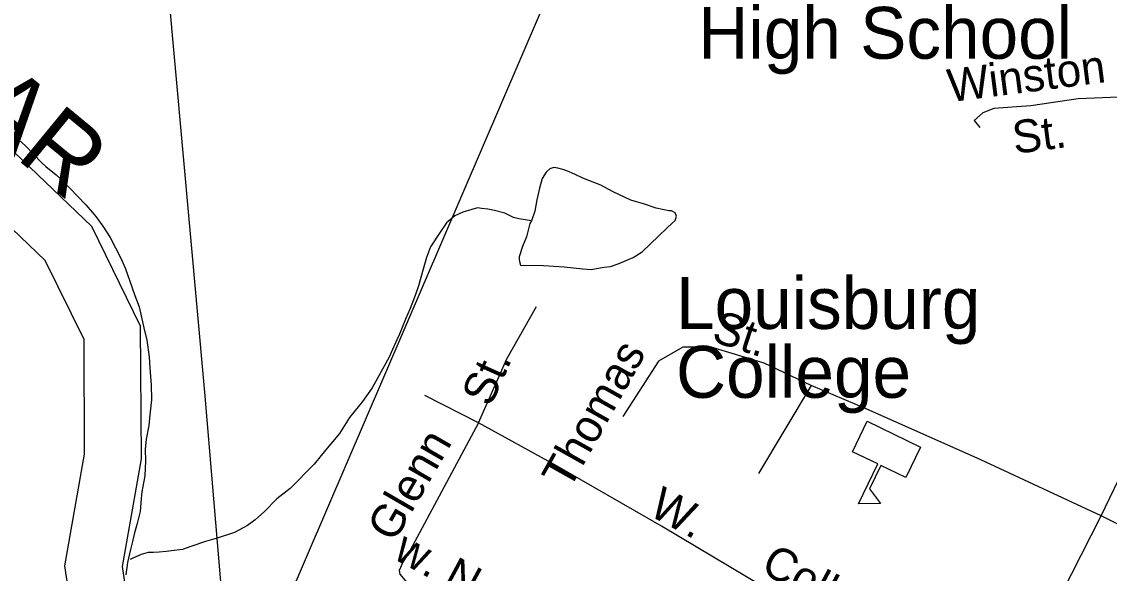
# Model space of a CAD drawing. Extents: x 2126262 to 2293712, y 749403 to 919119.
# Drawn here: x 2204624 to 2207771, y 857692 to 859287 of the extents above; entities that cross this region are included whole.
import ezdxf

# ---------------------------------------------------------------- set-up
doc = ezdxf.new("R2010")
doc.units = 0
for name, color, linetype in [('Exist Boundary Political City Limit New', 7, 'Continuous'), ('Exist Cultural Educational Facility College or University CELL', 7, 'Continuous'), ('Exist Cultural Educational Facility College or University Label', 7, 'Continuous'), ('Exist Cultural Educational Facility High Label', 7, 'Continuous'), ('Exist Hydrographic Misc Water Feature', 7, 'Continuous'), ('Exist Hydrographic River Shore', 7, 'Continuous'), ('Exist Hydrographic River Shore Label', 7, 'Continuous'), ('Exist Road Non-System Type 51', 7, 'Continuous'), ('Exist Road Non-System Type 51 Label', 7, 'Continuous'), ('Exist Road Secondary Type 51 Attributed', 7, 'Continuous'), ('Exist Utilities Electrical Transmission Line', 7, 'Continuous'), ('Map Preparation Boundary City Limit Buffer Line', 7, 'Continuous')]:
    doc.layers.add(name, color=color, linetype=linetype)

msp = doc.modelspace()

# ---------------------------------------------------------------- linework, layer by layer
at = {"layer": 'Exist Boundary Political City Limit New'}
for points in [[(2204826.2, 856302.4), (2204830.2, 856299.6), (2206464.5, 860102.8)], [(2204616, 858945.1), (2204635.5, 858927.9), (2204656.8, 858905.1), (2204682.2, 858879.1), (2204694, 858868.6), (2204723.5, 858843.9), (2204742.8, 858826.9), (2204765.5, 858803.6), (2204784.2, 858783.4), (2204809.8, 858757.5), (2204828.2, 858736.7), (2204838.2, 858723.9), (2204858.5, 858695.9), (2204880.2, 858663.1), (2204895.8, 858632.7), (2204911.8, 858601.5), (2204924.8, 858572), (2204936, 858539.4), (2204951.8, 858494.9), (2204963.8, 858462.2), (2204977.8, 858401.6), (2204986.2, 858366.4), (2204992.5, 858317.5), (2204995.2, 858284.9), (2204998.5, 858236.8), (2205000, 858193.6), (2204997, 858167.6), (2204995.2, 858150.2), (2204991.8, 858118.9), (2204984.2, 858079.5), (2204981.5, 858050.2), (2204982.5, 858017.1), (2204980, 857973.8), (2204971.8, 857927.2), (2204970.2, 857908.4), (2204967, 857870.4), (2204958.2, 857836.2), (2204951, 857808.8), (2204945, 857783.3), (2204939, 857760.8), (2204929.8, 857723), (2204925.5, 857687.1)]]:
    msp.add_lwpolyline(points, dxfattribs=at)
at = {"layer": 'Exist Cultural Educational Facility College or University CELL'}
msp.add_lwpolyline([(2207225.5, 858056.9), (2207183, 857968.7), (2207110, 858003.9), (2207077.4, 857936.2), (2207109.2, 857894), (2207045.5, 857892.3), (2207101.3, 858008), (2207028.4, 858043.2), (2207070.9, 858131.4)], close=True, dxfattribs=at)
at = {"layer": 'Exist Hydrographic Misc Water Feature'}
for points in [[(2206099, 858711.5), (2206095.1, 858703.5), (2206085.2, 858665.4), (2206073.5, 858637.3), (2206063.7, 858607.3), (2206063.7, 858599.3), (2206065.8, 858589.3), (2206068, 858583.3), (2206133.8, 858581.8), (2206194.1, 858578.2), (2206248, 858572.6), (2206272, 858570.8), (2206297.9, 858574.9), (2206309.8, 858577), (2206327.8, 858579.1), (2206349.8, 858587.2), (2206375.8, 858597.4), (2206393.8, 858605.6), (2206419.5, 858621.8), (2206491, 858690.2), (2206507, 858704.3), (2206514.8, 858712.3), (2206516.9, 858718.3), (2206518.7, 858724.3), (2206514.8, 858734.4), (2206504.8, 858740.3), (2206496.8, 858740.2), (2206460.7, 858748), (2206426.4, 858759.8), (2206386.5, 858771.5), (2206336.2, 858795.1), (2206300.3, 858814.9), (2206248, 858834.5), (2206224.1, 858846.3), (2206202.1, 858856.2), (2206190, 858860), (2206176.1, 858864), (2206164, 858865.9), (2206152.1, 858861.8), (2206142, 858851.7), (2206130.3, 858833.7), (2206122.4, 858805.6), (2206114.6, 858771.6), (2206108.8, 858739.6), (2206099, 858711.5)], [(2206099, 858711.5), (2206063.1, 858717.2), (2206047.1, 858721.1), (2206022.7, 858733), (2205992.8, 858740.7), (2205972.9, 858744.6), (2205954.8, 858746.5), (2205942.7, 858748.4), (2205926.7, 858744.3), (2205901.1, 858736.1), (2205877.1, 858726), (2205853.1, 858705.8), (2205833.2, 858675.7), (2205807.6, 858635.6), (2205795.7, 858605.4), (2205786.1, 858571.4), (2205772.5, 858523.3), (2205762.5, 858495.2), (2205748.7, 858457.2), (2205735, 858427.1), (2205717.4, 858383), (2205709.6, 858366.9), (2205693.8, 858330.8), (2205687.8, 858316.8), (2205638.4, 858228.5), (2205610.7, 858188.3), (2205573, 858142), (2205543.5, 858095.9), (2205503.7, 858047.6), (2205470.1, 858007.4), (2205400.6, 857936.9), (2205362.8, 857906.7), (2205327, 857870.5), (2205299.3, 857846.3), (2205277.3, 857830.2), (2205239.6, 857809.9), (2205189.6, 857793.6), (2205155.7, 857783.3), (2205113.7, 857769.1), (2205089.7, 857760.9), (2205057.7, 857756.7), (2205041.9, 857754.5), (2205022, 857752.4), (2205006, 857752.3), (2204990.1, 857752.1), (2204970, 857746), (2204946, 857735.9), (2204938, 857731.8)]]:
    msp.add_lwpolyline(points, dxfattribs=at)
at = {"layer": 'Exist Hydrographic River Shore'}
for points in [[(2205128.4, 855115.7), (2205073.3, 855285.3), (2205069.4, 855831.7), (2205014.5, 856102.6), (2204972.7, 856216.3), (2204716.9, 856494), (2204721.6, 856594.6), (2204941.1, 857192.7), (2204968.3, 857363.6), (2204915.5, 857711.7), (2204970.5, 858022.8), (2204968.3, 858406.6), (2204826.6, 858695.1), (2204511.8, 858995.6), (2204295.7, 859184), (2204271, 859196.3), (2204242.5, 859213.3), (2204106.8, 859302.4), (2203998.2, 859388.2), (2203849.5, 859532.7), (2203736.9, 859664.6), (2203605.1, 859815.8)], [(2204970.5, 855073.7), (2204909.4, 855258.8), (2204905.5, 855814.7), (2204856.2, 856057.7), (2204830, 856129.1), (2204549.8, 856433.3), (2204559, 856627.5), (2204781.6, 857234.2), (2204802.3, 857364.2), (2204749.3, 857713.7), (2204806.3, 858036.7), (2204804.4, 858368.1), (2204692.2, 858596.6), (2204402.9, 858872.8), (2204272.6, 859061.7), (2204257.8, 859077.6), (2204242.2, 859107.3), (2204219.4, 859159.4), (2204194.5, 859184.4), (2204121.7, 859238.7), (2204001.9, 859314)]]:
    msp.add_lwpolyline(points, dxfattribs=at)
at = {"layer": 'Exist Road Non-System Type 51'}
for p, q in [((2206908.8, 858234.8), (2206756.1, 857980)), ((2205946.2, 858127.3), (2205790.7, 858206.2))]:
    msp.add_line(p, q, dxfattribs=at)
for points in [[(2207822.8, 859070.3), (2207681.5, 859064), (2207544.8, 859044.4), (2207437.4, 859036.1), (2207405.3, 859023.5), (2207380.2, 859001.2), (2207396.9, 858981.6)], [(2205946.2, 858127.3), (2206027.8, 858312.3), (2206114.3, 858463.1)], [(2206908.8, 858234.8), (2206772.8, 858299.7), (2206619.4, 858345.8), (2206537.1, 858345.8), (2206467.4, 858305.3), (2206363.4, 858145.4)], [(2207748, 857857.9), (2207399.9, 858019.8), (2207067.9, 858167.7), (2206908.8, 858234.8)], [(2205946.2, 858127.3), (2205747, 857756.9), (2205727.3, 857724), (2205716.3, 857699.8), (2205718.5, 857688.8), (2205733.9, 857671.3), (2205768.5, 857649.1)], [(2206771.4, 857651.8), (2206475.7, 857827.8), (2206166.6, 858005.8), (2205946.2, 858127.3)], [(2208145, 857051.4), (2208283.8, 857289.4), (2208408, 857507.2), (2208239.2, 857606.7), (2207979.7, 857742.1), (2207748, 857857.9)]]:
    msp.add_lwpolyline(points, dxfattribs=at)
at = {"layer": 'Exist Road Secondary Type 51 Attributed'}
msp.add_lwpolyline([(2206540.7, 855690.8), (2206690.6, 855940.2), (2206782.7, 856106.3), (2207002.6, 856530), (2207139, 856756), (2207314.9, 857066.6), (2207443.5, 857296), (2207604.6, 857575.8), (2207748, 857857.9), (2207824, 858016.3), (2207856.1, 858091.7), (2207868.7, 858142)], dxfattribs=at)
at = {"layer": 'Exist Utilities Electrical Transmission Line'}
msp.add_lwpolyline([(2205270.3, 856844.3), (2205153.7, 858215.2), (2205026.8, 859622), (2203410.6, 858574), (2201959.5, 857625), (2200783.2, 856849.6), (2199999.1, 856344.7), (2196791.8, 856232.3), (2194443.8, 856159.1), (2192097.8, 856076.3)], dxfattribs=at)
at = {"layer": 'Map Preparation Boundary City Limit Buffer Line'}
for points in [[(2204826.2, 856302.4), (2204830.2, 856299.6), (2206464.5, 860102.8)], [(2204616, 858945.1), (2204635.5, 858927.9), (2204656.8, 858905.1), (2204682.2, 858879.1), (2204694, 858868.6), (2204723.5, 858843.9), (2204742.8, 858826.9), (2204765.5, 858803.6), (2204784.2, 858783.4), (2204809.8, 858757.5), (2204828.2, 858736.7), (2204838.2, 858723.9), (2204858.5, 858695.9), (2204880.2, 858663.1), (2204895.8, 858632.7), (2204911.8, 858601.5), (2204924.8, 858572), (2204936, 858539.4), (2204951.8, 858494.9), (2204963.8, 858462.2), (2204977.8, 858401.6), (2204986.2, 858366.4), (2204992.5, 858317.5), (2204995.2, 858284.9), (2204998.5, 858236.8), (2205000, 858193.6), (2204997, 858167.6), (2204995.2, 858150.2), (2204991.8, 858118.9), (2204984.2, 858079.5), (2204981.5, 858050.2), (2204982.5, 858017.1), (2204980, 857973.8), (2204971.8, 857927.2), (2204970.2, 857908.4), (2204967, 857870.4), (2204958.2, 857836.2), (2204951, 857808.8), (2204945, 857783.3), (2204939, 857760.8), (2204929.8, 857723), (2204925.5, 857687.1)]]:
    msp.add_lwpolyline(points, dxfattribs=at)

# ---------------------------------------------------------------- texts
at = {"layer": 'Exist Cultural Educational Facility College or University Label'}
for s, p in [('Louisburg', (2206517.7, 858398.6)), ('College', (2206517.7, 858199.4))]:
    msp.add_text(s, height=150, dxfattribs=at).set_placement(p)
at = {"layer": 'Exist Cultural Educational Facility High Label'}
msp.add_text('High School', height=150, dxfattribs=at).set_placement((2206582.3, 859180.1))
at = {"layer": 'Exist Hydrographic River Shore Label'}
msp.add_text('TAR', height=210, rotation=320.5852, dxfattribs=at).set_placement((2204326.4, 859122.2))
at = {"layer": 'Exist Road Non-System Type 51 Label'}
for s, rotation, p in [('Winston', 7.3286, (2207309.7, 859054.3)), ('St.', 7.3286, (2207497.4, 858904.8)), ('St.', 341.9558, (2206617.4, 858364)), ('Thomas', 60.7529, (2206208.3, 857929.4)), ('St.', 65.8531, (2205980.6, 858170)), ('Glenn', 59.9424, (2205701.8, 857777.8)), ('W.', 331.8774, (2206434.7, 857861.9)), ('w. Noble St.', 331.6552, (2205695.9, 857735.6)), ('College', 331.8774, (2206759, 857696.8))]:
    msp.add_text(s, height=95, rotation=rotation, dxfattribs=at).set_placement(p)

doc.saveas('drawing.dxf')
